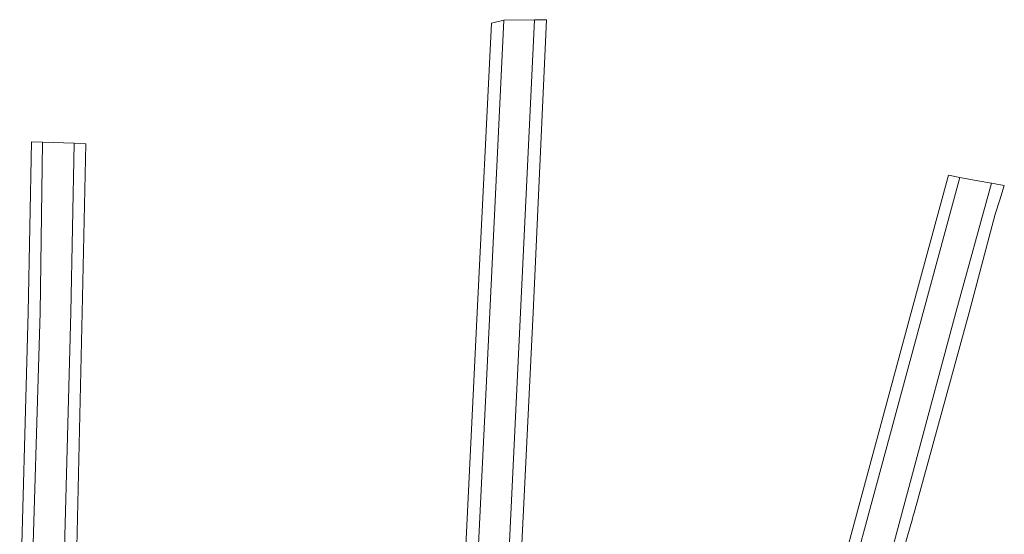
# Model space of a CAD drawing. Header units: metres. Extents: x 152610 to 160096, y 456114 to 462495.
# Tile 440 of 656: x 157476 to 157637, y 460714 to 460798. Entities that reach past the tile are written whole.
import ezdxf

# ---------------------------------------------------------------- set-up
doc = ezdxf.new("R2010")
doc.units = ezdxf.units.M
doc.header["$LTSCALE"] = 0.5
doc.layers.add('B-PV-VH-OPENVERHARDING_STRAATBAKSTEEN-GV', color=251, linetype='CONTINUOUS', lineweight=18)
doc.layers.add('B-PV-VH-OPENVERHARDING_TEGEL-GV', color=251, linetype='CONTINUOUS', lineweight=18)

msp = doc.modelspace()

# ---------------------------------------------------------------- linework, layer by layer
at = {"layer": 'B-PV-VH-OPENVERHARDING_STRAATBAKSTEEN-GV', "flags": 128}
msp.add_lwpolyline([(157554.656, 460684.057), (157557.824, 460749.999), (157560.118, 460797.78), (157555.097, 460797.724), (157552.776, 460749.999), (157549.73, 460687.519)], dxfattribs=at)
for points in [[(157484.954, 460777.607), (157479.802, 460777.771), (157479.385, 460750), (157477.922, 460701.391), (157483.069, 460701.318), (157484.428, 460750)], [(157603.676, 460676.563), (157608.81, 460675.186), (157628.89, 460750), (157634.701, 460771.102), (157632.489, 460771.507), (157629.513, 460772.051), (157623.557, 460749.999)]]:
    msp.add_lwpolyline(points, close=True, dxfattribs=at)
at = {"layer": 'B-PV-VH-OPENVERHARDING_TEGEL-GV', "flags": 128}
msp.add_lwpolyline([(157547.785, 460689.382), (157547.701, 460687.615), (157549.73, 460687.519), (157552.776, 460749.999), (157555.097, 460797.724), (157553.047, 460797.219), (157550.731, 460750)], close=True, dxfattribs=at)
for points in [[(157556.679, 460684.362), (157559.888, 460749.998), (157562.046, 460797.802), (157560.118, 460797.78), (157557.824, 460749.999), (157554.656, 460684.057)], [(157477.922, 460701.391), (157479.385, 460750), (157479.802, 460777.771), (157477.986, 460777.829), (157477.425, 460749.999), (157476.053, 460700.084)], [(157485.121, 460699.674), (157486.254, 460749.999), (157486.864, 460777.547), (157484.954, 460777.607), (157484.428, 460750), (157483.069, 460701.318)], [(157603.676, 460676.563), (157623.557, 460749.999), (157629.513, 460772.051), (157627.7, 460772.383), (157621.576, 460749.999), (157601.397, 460675.239)], [(157620.035, 460710.31), (157621.797, 460716.297), (157621.88, 460716.605), (157622.059, 460717.271), (157631.03, 460749.999), (157635.319, 460766.048), (157636.079, 460768.376), (157636.787, 460770.721), (157634.701, 460771.102), (157628.89, 460750), (157608.81, 460675.186)]]:
    msp.add_lwpolyline(points, dxfattribs=at)

doc.saveas('drawing.dxf')
